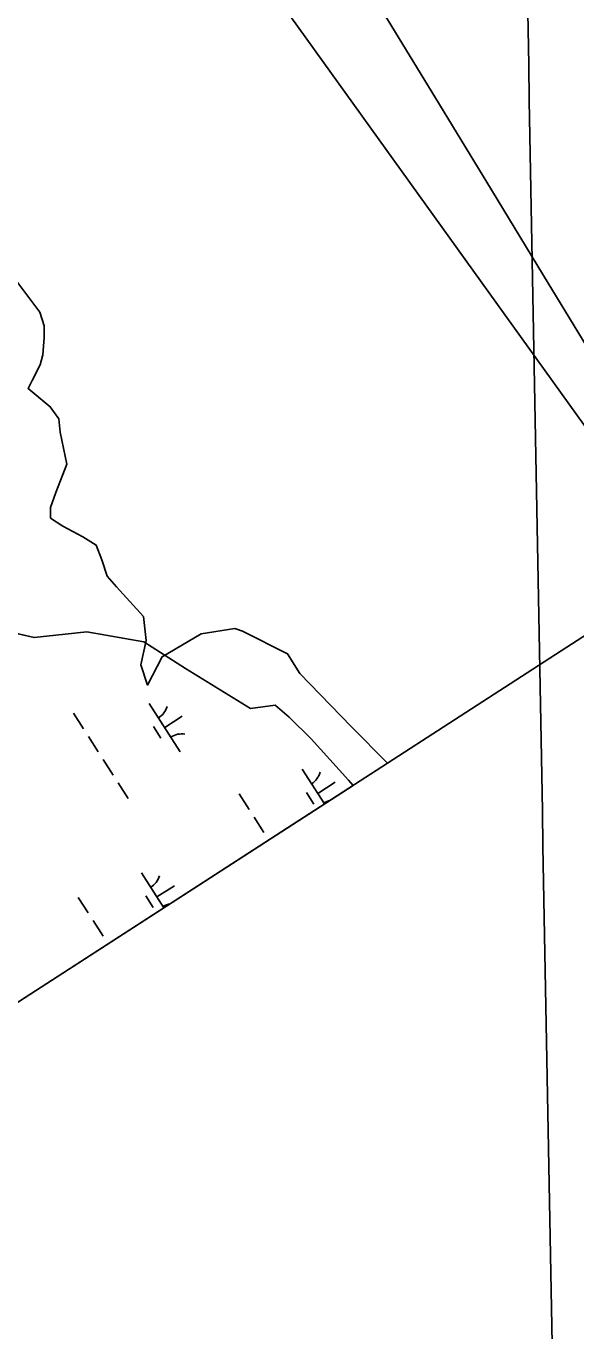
# Model space of a CAD drawing. Extents: x 3937982 to 3958556, y 219448 to 241894.
# Drawn here: x 3951083 to 3951561, y 222726 to 223860 of the extents above; entities that cross this region are included whole.
import ezdxf

# ---------------------------------------------------------------- set-up
doc = ezdxf.new("R2010")
doc.units = 0
for name, color, linetype in [('V-GRID-FRAM', 7, 'Continuous'), ('V-GRID-MAJR', 7, 'Continuous'), ('V-RIVR-EDGE', 7, 'Continuous'), ('V-TOPO-DPTH', 7, 'Continuous'), ('V-TOPO-MINR', 7, 'Continuous'), ('V-TOPO-SHOR', 7, 'Continuous'), ('V-WETL-SWMP', 7, 'Continuous')]:
    doc.layers.add(name, color=color, linetype=linetype)

msp = doc.modelspace()

# ---------------------------------------------------------------- linework, layer by layer
at = {"layer": 'V-GRID-FRAM'}
msp.add_lwpolyline([(3948998.173, 239513.74), (3957109.469, 226912.286), (3949780.097, 222173.81), (3941699.799, 234772.334), (3948998.173, 239513.74)], dxfattribs=at)
at = {"layer": 'V-GRID-MAJR'}
msp.add_spline([(3951546.997, 222374.883), (3951510.765, 224351.731), (3951399.696, 230411.652), (3951288.627, 236471.56), (3951286.871, 236567.353)], degree=3, dxfattribs=at)
at = {"layer": 'V-RIVR-EDGE'}
for points in [[(3950863.903, 223867.859), (3950896.757, 223856.031), (3950900.7, 223844.203), (3950892.815, 223831.062), (3950891.5, 223819.234), (3950888.872, 223803.464), (3950903.328, 223792.951), (3950915.155, 223799.522), (3950930.926, 223787.694), (3950938.811, 223767.982), (3950936.182, 223756.154), (3950932.24, 223743.012), (3950955.895, 223741.698), (3950984.807, 223740.384), (3950997.948, 223731.185), (3951016.347, 223715.415), (3951030.803, 223698.33), (3951042.63, 223682.56), (3951058.4, 223660.22), (3951095.197, 223611.595)], [(3951095.099, 223611.698), (3951098.904, 223599.698), (3951098.904, 223589.747), (3951097.733, 223574.527), (3951095.392, 223565.747), (3951088.367, 223552.283), (3951084.855, 223545.259), (3951104.172, 223529.454), (3951111.782, 223518.918), (3951112.953, 223507.21), (3951118.514, 223479.405), (3951109.148, 223454.82), (3951104.465, 223441.942), (3951104.465, 223432.576), (3951115.001, 223425.552), (3951132.562, 223416.186), (3951144.27, 223409.162), (3951148.952, 223396.284), (3951153.635, 223382.235), (3951161.831, 223372.869), (3951173.538, 223359.991), (3951185.245, 223347.113), (3951187.587, 223326.04), (3951182.904, 223304.967), (3951188.757, 223287.406), (3951201.635, 223311.991), (3951235.587, 223331.893), (3951264.855, 223336.576), (3951272.172, 223333.942)], [(3951271.296, 223334.305), (3951310.721, 223314.592), (3951321.234, 223297.508), (3951365.916, 223251.512), (3951397.497, 223219.467)]]:
    msp.add_lwpolyline(points, dxfattribs=at)
at = {"layer": 'V-TOPO-DPTH'}
msp.add_lwpolyline([(3951680.229, 223402.255), (3951578.518, 223569.264), (3951533.246, 223643.597), (3951487.972, 223717.928), (3951442.696, 223792.258), (3951397.418, 223866.587), (3950902.17, 224513.573), (3950592.78, 225014.631), (3950589.938, 225017.696), (3950532.216, 225120.153), (3950512.481, 225155.009), (3950492.647, 225189.808), (3950472.664, 225224.522), (3950452.583, 225259.179), (3950432.218, 225293.666), (3950411.575, 225327.984), (3950390.515, 225362.047), (3950369.176, 225395.94), (3950218.895, 225631.439), (3950205.782, 225651.837), (3950192.58, 225672.175), (3950179.783, 225691.607)], dxfattribs=at)
at = {"layer": 'V-TOPO-MINR'}
for points in [[(3950179.783, 225691.607), (3950192.58, 225672.175), (3950205.782, 225651.837), (3950218.895, 225631.439), (3950369.176, 225395.94), (3950390.515, 225362.047), (3950411.575, 225327.984), (3950432.218, 225293.666), (3950452.583, 225259.179), (3950472.664, 225224.522), (3950492.647, 225189.808), (3950512.481, 225155.009), (3950532.216, 225120.153), (3950589.938, 225017.696), (3950592.78, 225014.631), (3950902.17, 224513.573), (3951397.418, 223866.587), (3951442.696, 223792.258), (3951487.972, 223717.928), (3951533.246, 223643.597), (3951578.518, 223569.264), (3951680.229, 223402.255)], [(3950165.159, 225681.309), (3950169.051, 225675.688), (3950177.749, 225662.755), (3950186.183, 225649.647), (3950194.44, 225636.423), (3950243.826, 225555.508), (3950268.931, 225513.1), (3950293.263, 225470.266), (3950316.432, 225426.793), (3950338.828, 225382.893), (3950360.999, 225338.862), (3950383.649, 225295.084), (3950407.015, 225251.683), (3950430.858, 225208.535), (3950553.653, 224990.574), (3950558.289, 224985.474), (3950786.467, 224611.132), (3950993.17, 224313.696), (3950995.512, 224310.763), (3951582.745, 223493.719), (3951602.364, 223461.504), (3951621.927, 223429.256), (3951641.408, 223396.958), (3951649.976, 223382.696)]]:
    msp.add_lwpolyline(points, dxfattribs=at)
at = {"layer": 'V-TOPO-SHOR'}
msp.add_lwpolyline([(3951299.985, 223270.053), (3951278.286, 223266.999), (3951221.911, 223301.7), (3951185.537, 223325.043), (3951135.959, 223333.811), (3951090.086, 223328.709), (3951056.822, 223336.367)], dxfattribs=at)
at = {"layer": 'V-WETL-SWMP'}
for p, q in [((3951056.821, 223336.367), (3951090.085, 223328.71)), ((3951090.085, 223328.71), (3951135.958, 223333.811)), ((3951135.958, 223333.811), (3951185.536, 223325.043)), ((3951185.536, 223325.043), (3951221.912, 223301.701)), ((3951221.912, 223301.701), (3951278.286, 223267)), ((3951190.208, 223271.517), (3951217.27, 223229.473)), ((3951278.286, 223267), (3951299.985, 223270.053)), ((3951299.985, 223270.053), (3951312.066, 223259.478)), ((3951124.343, 223262.922), (3951133.003, 223249.468)), ((3951203.739, 223250.495), (3951218.874, 223260.237)), ((3951312.066, 223259.478), (3951331.063, 223240.703)), ((3951194.004, 223251.364), (3951200.499, 223241.274)), ((3951137.333, 223242.741), (3951145.993, 223229.287)), ((3951331.063, 223240.703), (3951363.553, 223204.837)), ((3951150.323, 223222.56), (3951158.982, 223209.106)), ((3951323.337, 223214.218), (3951342.743, 223184.069)), ((3951367.669, 223200.184), (3949894.159, 222247.551)), ((3951163.312, 223202.38), (3951171.972, 223188.926)), ((3951336.868, 223193.196), (3951352.004, 223202.939)), ((3951363.553, 223204.837), (3951367.669, 223200.184)), ((3951268.471, 223192.821), (3951277.131, 223179.367)), ((3951327.133, 223194.066), (3951333.628, 223183.975)), ((3951281.461, 223172.64), (3951290.121, 223159.186)), ((3951183.47, 223124.189), (3951203.056, 223093.76)), ((3951197.001, 223103.167), (3951212.136, 223112.909)), ((3951128.604, 223102.792), (3951137.264, 223089.338)), ((3951187.266, 223104.036), (3951193.761, 223093.946)), ((3951141.594, 223082.611), (3951150.253, 223069.157)), ((3951154.583, 223062.43), (3951154.587, 223062.425))]:
    msp.add_line(p, q, dxfattribs=at)
for centre, start, end in [((3951188.988, 223273.849), 301.99668, 343.540338), ((3951218.889, 223227.398), 81.996677, 123.540335), ((3951322.118, 223216.551), 301.99668, 343.540338), ((3951352.018, 223170.099), 104.94794, 123.540335), ((3951182.25, 223126.521), 301.99668, 343.540338), ((3951212.15, 223080.07), 101.721247, 123.540335)]:
    msp.add_arc(centre, 17.623, start, end, dxfattribs=at)

doc.saveas('drawing.dxf')
